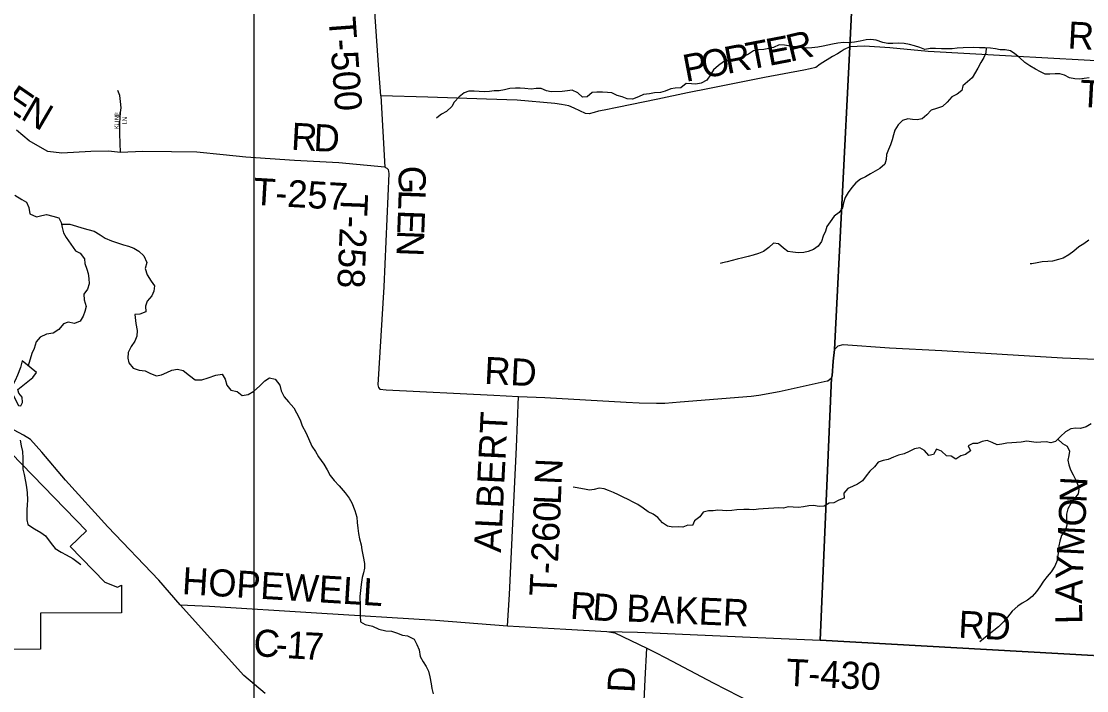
# Model space of a CAD drawing. Extents: x 1759416 to 2214760, y 252598 to 1116833.
# Drawn here: x 1981672 to 1993486, y 856869 to 864292 of the extents above; entities that cross this region are included whole.
import ezdxf

# ---------------------------------------------------------------- set-up
doc = ezdxf.new("R2010")
doc.units = 0
for name, color, linetype in [('GM_X_Corporation', 7, 'Continuous'), ('GM_X_County_Road', 7, 'Continuous'), ('GM_X_County_Road_Text', 7, 'Continuous'), ('GM_X_Minor_Lake', 7, 'Continuous'), ('GM_X_Minor_River', 7, 'Continuous'), ('GM_X_State_Route', 7, 'Continuous'), ('GM_X_Township', 7, 'Continuous'), ('GM_X_Township_Road', 7, 'Continuous'), ('GM_X_Township_Road_Text', 7, 'Continuous'), ('GM_X_Township_Subdivision', 7, 'Continuous'), ('GM_X_Township_Subdivision_Text', 7, 'Continuous'), ('SC_Scratch1', 7, 'Continuous')]:
    doc.layers.add(name, color=color, linetype=linetype)

msp = doc.modelspace()

# ---------------------------------------------------------------- linework, layer by layer
at = {"layer": 'GM_X_Corporation'}
msp.add_lwpolyline([(1981559, 859504), (1982394, 858642), (1982214, 858468), (1982597, 858073), (1982737, 858019), (1982783, 858038), (1982784, 857732), (1981884, 857729), (1981886, 857329), (1980186, 857323)], dxfattribs=at)
at = {"layer": 'GM_X_County_Road'}
msp.add_lwpolyline([(1983432, 857820), (1983758, 857805), (1984944, 857733), (1986265, 857652), (1987062, 857590), (1987711, 857552), (1988165, 857524), (1988253, 857511), (1988430, 857427), (1988609, 857340), (1988703, 857293), (1988818, 857233), (1989345, 856958), (1989777, 856734)], dxfattribs=at)
at = {"layer": 'GM_X_Minor_Lake'}
for points in [[(1981681, 860526), (1981664, 860452), (1981628, 860368), (1981602, 860308), (1981567, 860238), (1981565, 860178), (1981591, 860126), (1981616, 860081), (1981642, 860033), (1981666, 860027), (1981686, 860065), (1981683, 860123), (1981643, 860168), (1981635, 860210), (1981800, 860341), (1981842, 860399)], [(1981842, 860399), (1981681, 860526)]]:
    msp.add_lwpolyline(points, dxfattribs=at)
at = {"layer": 'GM_X_Minor_River'}
for points in [[(1990201, 864016), (1990135, 864027), (1990075, 864031), (1990013, 864002), (1989961, 863991), (1989907, 863981), (1989846, 863974), (1989792, 863963), (1989736, 863927), (1989682, 863900), (1989621, 863881), (1989567, 863869), (1989511, 863858), (1989457, 863842), (1989404, 863801), (1989348, 863754), (1989315, 863698), (1989273, 863641), (1989212, 863607), (1989152, 863596), (1989102, 863599), (1989046, 863603), (1988984, 863556), (1988924, 863549), (1988873, 863543), (1988813, 863516), (1988759, 863504), (1988695, 863499), (1988637, 863488), (1988571, 863480), (1988516, 863453), (1988448, 863430), (1988392, 863434), (1988336, 863455), (1988279, 863471), (1988221, 863498), (1988171, 863504), (1988117, 863505), (1988055, 863506), (1988001, 863502), (1987948, 863453), (1987894, 863449), (1987845, 863500), (1987781, 863528), (1987727, 863521), (1987671, 863513), (1987549, 863511), (1987497, 863521), (1987435, 863546), (1987383, 863546), (1987325, 863539), (1987257, 863546), (1987205, 863552), (1987153, 863551), (1987089, 863547), (1987029, 863532), (1986971, 863521), (1986915, 863521), (1986864, 863514), (1986808, 863510), (1986750, 863515), (1986692, 863517), (1986636, 863518), (1986582, 863499), (1986528, 863453), (1986473, 863396), (1986445, 863346), (1986388, 863293), (1986332, 863264), (1986281, 863222), (1986275, 863218)], [(1992370, 863997), (1992367, 863944), (1992346, 863891), (1992314, 863835), (1992279, 863774), (1992216, 863665), (1992163, 863621), (1992111, 863576), (1992100, 863524), (1992048, 863485), (1991990, 863453), (1991939, 863396), (1991886, 863347), (1991822, 863324), (1991762, 863306), (1991715, 863253), (1991663, 863209), (1991605, 863200), (1991553, 863203), (1991503, 863209), (1991445, 863192), (1991394, 863144), (1991359, 863085), (1991345, 863033), (1991330, 862977), (1991312, 862922), (1991289, 862870), (1991266, 862815), (1991262, 862759), (1991247, 862709), (1991193, 862660), (1991142, 862632), (1991088, 862601), (1991034, 862568), (1990979, 862540), (1990927, 862499), (1990880, 862449), (1990840, 862394), (1990807, 862337), (1990791, 862279), (1990778, 862225), (1990741, 862170), (1990685, 862130), (1990640, 862067), (1990606, 862017), (1990589, 861966), (1990563, 861908), (1990544, 861850), (1990509, 861799), (1990457, 861762), (1990399, 861740), (1990348, 861727), (1990286, 861725), (1990229, 861732), (1990173, 861741), (1990123, 861775), (1990069, 861825), (1990014, 861832), (1989963, 861783), (1989904, 861739), (1989848, 861718), (1989788, 861699), (1989732, 861685), (1989674, 861668), (1989611, 861653), (1989555, 861639), (1989501, 861626), (1989447, 861612), (1989421, 861605)], [(1993512, 863665), (1993460, 863656), (1993404, 863652), (1993354, 863655), (1993294, 863664), (1993241, 863694), (1993187, 863710), (1993135, 863711), (1993079, 863704), (1993027, 863704), (1992973, 863731), (1992917, 863763), (1992854, 863800), (1992802, 863834), (1992742, 863891), (1992691, 863931), (1992641, 863963), (1992581, 863974), (1992527, 863977), (1992475, 863987), (1992421, 863994), (1992362, 863998), (1992299, 863999), (1992231, 864000), (1992115, 863999), (1992051, 863995), (1991993, 863988), (1991931, 863985), (1991875, 863985), (1991811, 863990), (1991749, 863990), (1991691, 863981), (1991635, 864000), (1991575, 864020), (1991520, 864035), (1991462, 864045), (1991396, 864050), (1991338, 864047), (1991282, 864045), (1991226, 864056), (1991152, 864084), (1991092, 864091), (1991040, 864085), (1990976, 864072), (1990910, 864059), (1990846, 864054), (1990790, 864056), (1990726, 864051), (1990669, 864039), (1990617, 864026), (1990565, 864015), (1990503, 864005), (1990437, 863998), (1990379, 863994), (1990311, 864001), (1990257, 864008), (1990201, 864016)], [(1981599, 862364), (1981676, 862315), (1981730, 862287), (1981756, 862227), (1981767, 862156), (1981839, 862122), (1981901, 862140), (1981953, 862149), (1982023, 862133), (1982089, 862112), (1982115, 862060), (1982125, 862006), (1982138, 861946), (1982170, 861893), (1982220, 861819), (1982271, 861746), (1982323, 861720), (1982373, 861659), (1982378, 861605), (1982398, 861545), (1982412, 861495), (1982420, 861441), (1982423, 861380), (1982407, 861320), (1982365, 861268), (1982368, 861204), (1982390, 861128), (1982378, 861074), (1982357, 861024), (1982325, 860966), (1982263, 860942), (1982193, 860954), (1982141, 860937), (1982089, 860875), (1982024, 860835), (1981952, 860824), (1981882, 860790), (1981836, 860736), (1981816, 860664), (1981787, 860608), (1981749, 860473)], [(1982118, 862043), (1982211, 862043), (1982283, 862021), (1982342, 862001), (1982410, 861984), (1982478, 861964), (1982548, 861925), (1982602, 861887), (1982672, 861856), (1982728, 861840), (1982805, 861813), (1982859, 861799), (1982921, 861776), (1982975, 861742), (1983029, 861692), (1983062, 861619), (1983044, 861551), (1983066, 861479), (1983113, 861412), (1983147, 861360), (1983143, 861300), (1983118, 861248), (1983068, 861190), (1983048, 861132), (1983051, 861070), (1982987, 861044), (1982931, 861040), (1982941, 860940), (1982956, 860862), (1982954, 860800), (1982932, 860744), (1982891, 860686), (1982855, 860618), (1982853, 860555), (1982864, 860503), (1982912, 860447), (1982978, 860424), (1983046, 860416), (1983106, 860386), (1983170, 860359), (1983228, 860371), (1983286, 860398), (1983342, 860422), (1983404, 860436), (1983466, 860419), (1983536, 860365), (1983599, 860316), (1983673, 860318), (1983743, 860340), (1983828, 860369), (1983900, 860381), (1983931, 860322), (1983951, 860258), (1983997, 860202), (1984066, 860187), (1984122, 860143), (1984186, 860154), (1984252, 860192), (1984315, 860246), (1984371, 860304), (1984425, 860340), (1984487, 860325), (1984539, 860259), (1984554, 860196), (1984588, 860126), (1984636, 860074), (1984695, 860007), (1984725, 859951), (1984763, 859872), (1984788, 859808), (1984826, 859731), (1984858, 859665), (1984893, 859581), (1984933, 859522), (1984968, 859464), (1985026, 859381), (1985062, 859317), (1985097, 859255), (1985143, 859200), (1985197, 859140), (1985264, 859063), (1985308, 859005), (1985336, 858954), (1985371, 858868), (1985393, 858792), (1985398, 858735), (1985402, 858671), (1985410, 858613), (1985422, 858555), (1985439, 858486), (1985447, 858432), (1985464, 858358), (1985478, 858280), (1985478, 858227), (1985465, 858175), (1985451, 858125), (1985439, 858045), (1985432, 857981), (1985426, 857913), (1985428, 857815), (1985429, 857758)], [(1993511, 861866), (1993453, 861825), (1993400, 861791), (1993344, 861744), (1993287, 861701), (1993227, 861666), (1993173, 861650), (1993106, 861633), (1993054, 861629), (1992992, 861624), (1992936, 861613), (1992876, 861601), (1992860, 861603)], [(1993535, 859827), (1993479, 859796), (1993417, 859777), (1993365, 859779), (1993310, 859772), (1993252, 859740), (1993196, 859689), (1993139, 859632), (1993087, 859616), (1993035, 859629), (1992979, 859624), (1992927, 859620), (1992873, 859629), (1992821, 859635), (1992759, 859626), (1992707, 859622), (1992655, 859619), (1992599, 859615), (1992546, 859602), (1992492, 859597), (1992439, 859623), (1992383, 859642), (1992327, 859634), (1992274, 859611), (1992222, 859611), (1992170, 859584), (1992198, 859528), (1992141, 859490), (1992089, 859473), (1992036, 859438), (1991985, 859470), (1991931, 859473), (1991875, 859525), (1991822, 859546), (1991789, 859490), (1991735, 859479), (1991689, 859533), (1991634, 859561), (1991576, 859552), (1991519, 859523), (1991461, 859495), (1991401, 859480), (1991342, 859457), (1991284, 859433), (1991230, 859420), (1991172, 859403), (1991133, 859353), (1991081, 859304), (1991042, 859252), (1991000, 859197), (1990945, 859158), (1990891, 859134), (1990839, 859113), (1990792, 859059), (1990795, 859004), (1990737, 858982), (1990681, 858953), (1990629, 858947), (1990574, 858916), (1990518, 858913), (1990456, 858923), (1990404, 858920), (1990344, 858908)], [(1981658, 859648), (1981672, 859586), (1981686, 859522), (1981689, 859449), (1981687, 859383), (1981690, 859325), (1981702, 859267), (1981720, 859190), (1981729, 859126), (1981735, 859062), (1981739, 858984), (1981738, 858928), (1981734, 858877), (1981732, 858825), (1981733, 858763), (1981743, 858711), (1981819, 858664), (1981887, 858624), (1981940, 858585), (1982002, 858501), (1982048, 858446), (1982115, 858406), (1982171, 858377), (1982243, 858335), (1982333, 858268)], [(1993166, 859658), (1993219, 859609), (1993270, 859581), (1993296, 859527), (1993289, 859477), (1993277, 859427), (1993288, 859373), (1993308, 859319), (1993335, 859263), (1993362, 859211), (1993384, 859159), (1993399, 859105), (1993391, 859051), (1993350, 858999), (1993310, 858944), (1993277, 858886), (1993264, 858825), (1993262, 858767), (1993267, 858703), (1993252, 858651), (1993206, 858590), (1993187, 858528), (1993177, 858475), (1993172, 858423), (1993167, 858369), (1993157, 858313), (1993134, 858250), (1993091, 858186), (1993049, 858135), (1993008, 858083), (1992968, 858022), (1992929, 857968), (1992882, 857915), (1992828, 857874), (1992772, 857838), (1992721, 857805), (1992661, 857750), (1992608, 857683), (1992563, 857631), (1992507, 857576), (1992456, 857536), (1992400, 857493), (1992343, 857446), (1992301, 857412)], [(1990344, 858908), (1990292, 858899), (1990232, 858904), (1990176, 858908), (1990124, 858893), (1990068, 858897), (1990016, 858892), (1989958, 858888), (1989900, 858885), (1989848, 858882), (1989796, 858874), (1989742, 858879), (1989684, 858879), (1989608, 858876), (1989550, 858869), (1989497, 858863), (1989446, 858868), (1989394, 858872), (1989343, 858865), (1989291, 858863), (1989235, 858850), (1989195, 858796), (1989138, 858753), (1989114, 858700), (1989064, 858706), (1989009, 858683), (1988959, 858687), (1988897, 858682), (1988839, 858692), (1988782, 858731), (1988732, 858789), (1988679, 858828), (1988625, 858852), (1988568, 858893), (1988510, 858933), (1988458, 858960), (1988400, 858990), (1988347, 859017), (1988295, 859041), (1988237, 859066), (1988185, 859090), (1988134, 859106), (1988080, 859115), (1988026, 859102), (1987971, 859092), (1987916, 859103), (1987812, 859122), (1987792, 859126)], [(1985429, 857758), (1985429, 857698), (1985433, 857632), (1985484, 857602), (1985566, 857583), (1985636, 857553), (1985714, 857534), (1985776, 857528), (1985834, 857511), (1985900, 857485), (1985956, 857478), (1986027, 857440), (1986059, 857382), (1986085, 857323), (1986094, 857249), (1986128, 857191), (1986160, 857136), (1986186, 857084), (1986201, 857024), (1986217, 856947), (1986225, 856893), (1986238, 856833)]]:
    msp.add_lwpolyline(points, dxfattribs=at)
at = {"layer": 'GM_X_State_Route'}
for points in [[(1983432, 857820), (1983197, 858095), (1982630, 858687), (1982163, 859202), (1981899, 859516), (1981772, 859655), (1981696, 859703), (1981483, 859817), (1980673, 860197), (1980317, 860348), (1979767, 860599), (1979586, 860709), (1979434, 860795), (1979148, 860960), (1978999, 861046), (1978752, 861168), (1978699, 861190)], [(1984376, 856838), (1984140, 857036), (1983432, 857820)]]:
    msp.add_lwpolyline(points, dxfattribs=at)
at = {"layer": 'GM_X_Township'}
for points in [[(1980149, 871233), (1983791, 871051), (1985783, 870952), (1985987, 870940), (1986097, 870934), (1986164, 870925), (1986329, 870914), (1991187, 870634), (1991169, 870266), (1991032, 867512), (1991005, 866975), (1990858, 864008), (1990691, 860654), (1990686, 860619), (1990673, 860523), (1990663, 860361), (1990656, 860339), (1990529, 857428), (1993563, 857259)], [(1993563, 857259), (1990529, 857428), (1990656, 860339), (1990663, 860361), (1990673, 860523), (1990686, 860619), (1990691, 860654), (1990858, 864008), (1991005, 866975), (1991032, 867512), (1991169, 870266), (1991187, 870634), (1992605, 870569), (1994920, 870479)]]:
    msp.add_lwpolyline(points, dxfattribs=at)
at = {"layer": 'GM_X_Township_Road'}
for points in [[(1985657, 863466), (1985638, 863753), (1985597, 864341), (1985593, 864475), (1985608, 864551), (1985641, 864627), (1985752, 864728)], [(1994672, 863798), (1994120, 863825), (1993460, 863861), (1992654, 863905), (1991728, 863957), (1991304, 863999), (1991024, 864016), (1990858, 864008), (1990798, 863978), (1990765, 863958)], [(1990765, 863958), (1990722, 863930), (1990668, 863901), (1990530, 863815), (1990481, 863779), (1990421, 863764), (1990351, 863751), (1989912, 863670), (1989302, 863547), (1989061, 863498), (1988732, 863430), (1988281, 863335), (1988137, 863305), (1988072, 863294), (1988026, 863280), (1987970, 863265), (1987928, 863271), (1987803, 863327), (1987743, 863354), (1987663, 863371), (1987589, 863380), (1987171, 863417), (1986829, 863429), (1986179, 863451), (1985657, 863466), (1985702, 862673)], [(1985702, 862673), (1985192, 862722), (1984700, 862749), (1984162, 862784), (1983911, 862810), (1983618, 862840), (1983339, 862845), (1983019, 862847), (1982772, 862838), (1982637, 862853), (1982444, 862847), (1982120, 862830), (1981967, 862850), (1981880, 862895), (1981758, 862968), (1981620, 863084)], [(1985702, 862673), (1985726, 862665), (1985740, 862647), (1985749, 862605), (1985693, 861348), (1985624, 860262), (1985631, 860230), (1985649, 860212), (1985719, 860207), (1986911, 860146), (1987187, 860133), (1987479, 860119), (1988379, 860070), (1988525, 860060), (1988715, 860056), (1988809, 860057), (1988979, 860073), (1989764, 860137), (1989851, 860148), (1990077, 860187), (1990608, 860305)], [(1990682, 860590), (1990686, 860619), (1990691, 860654), (1990732, 860693), (1990784, 860707), (1991300, 860670), (1991879, 860642), (1993219, 860562), (1993681, 860542)], [(1990608, 860305), (1990617, 860307), (1990656, 860339), (1990663, 860361), (1990673, 860523), (1990682, 860590)], [(1987062, 857590), (1987084, 857936), (1987121, 858724), (1987163, 859568), (1987187, 860133)], [(1988165, 857524), (1988505, 857518), (1989754, 857462)], [(1989754, 857462), (1990529, 857428), (1993563, 857258), (1996543, 857095), (1997089, 857058), (1997119, 857079), (1997123, 857101)], [(1988400, 853224), (1988419, 853314), (1988426, 853384), (1988441, 853677), (1988468, 854214), (1988482, 854585), (1988500, 854950), (1988546, 856042), (1988589, 856994), (1988609, 857340)]]:
    msp.add_lwpolyline(points, dxfattribs=at)
at = {"layer": 'GM_X_Township_Subdivision'}
msp.add_lwpolyline([(1982772, 862838), (1982764, 863043), (1982764, 863162), (1982770, 863279), (1982778, 863333), (1982772, 863402), (1982764, 863470), (1982744, 863526)], dxfattribs=at)
at = {"layer": 'SC_Scratch1'}
msp.add_lwpolyline([(1984253, 880416), (2020157, 880416), (2020157, 844512), (1984253, 844512)], close=True, dxfattribs=at)

# ---------------------------------------------------------------- texts
at = {"layer": 'GM_X_County_Road_Text'}
for s, rotation, p in [('HOPEWELL', 356.5665, (1983449, 857941)), ('R', 356.4069, (1987752, 857668)), ('D', 355.7633, (1987997, 857653)), ('C', 356.2428, (1984239, 857255)), ('1', 356.421, (1984609, 857231)), ('7', 357.2483, (1984798, 857219)), ('-', 356.2664, (1984485, 857239))]:
    msp.add_text(s, height=300, rotation=rotation, dxfattribs=at).set_placement(p)
at = {"layer": 'GM_X_Township_Road_Text'}
for s, rotation, p in [('T-500', 274.2088, (1985078, 864332)), ('RD', 357.0659, (1993271, 863991)), ('E', 10.8507, (1989962, 863796)), ('R', 13.3773, (1990196, 863841)), ('O', 10.8434, (1989240, 863657)), ('R', 10.8464, (1989499, 863707)), ('T', 10.8484, (1989741, 863754)), ('P', 10.8459, (1989041, 863619)), ('T-257', 356.9149, (1993404, 863345)), ('E', 325.3254, (1981448, 863356)), ('N', 329.5848, (1981653, 863216)), ('R', 356.8877, (1984659, 862869)), ('D', 357.2962, (1984908, 862855)), ('G', 271.2423, (1985853, 862687)), ('T-257', 356.6334, (1984237, 862258)), ('T-258', 267.7544, (1985218, 862384)), ('L', 267.891, (1985858, 862428)), ('E', 267.8396, (1985850, 862204)), ('N', 267.8393, (1985842, 861979)), ('RD', 357.0854, (1986801, 860273)), ('ALBERT', 87.1905, (1986990, 858397)), ('LN', 87.4223, (1987653, 858926)), ('N', 87.2304, (1993483, 858946)), ('T-260', 87.2077, (1987605, 857912)), ('O', 87.2322, (1993470, 858683)), ('M', 87.2284, (1993454, 858358)), ('Y', 87.256, (1993441, 858094)), ('A', 88.386, (1993434, 857832)), ('BAKER', 357.5632, (1988377, 857638)), ('RD', 357.0387, (1992058, 857458)), ('L', 91.3029, (1993439, 857611)), ('T-430', 357.2071, (1990148, 856925)), ('D', 87.0699, (1988470, 856840))]:
    msp.add_text(s, height=300, rotation=rotation, dxfattribs=at).set_placement(p)
at = {"layer": 'GM_X_Township_Subdivision_Text'}
for s, rotation, p in [('E', 87.8961, (1982758, 863239)), ('L', 89.1257, (1982755, 863138)), ('N', 87.9015, (1982756, 863195)), ('I', 88.12, (1982755, 863173)), ('L', 87.622, (1982840, 863147)), ('N', 86.6977, (1982841, 863182)), ('K', 89.9344, (1982755, 863094))]:
    msp.add_text(s, height=50, rotation=rotation, dxfattribs=at).set_placement(p)

doc.saveas('drawing.dxf')
